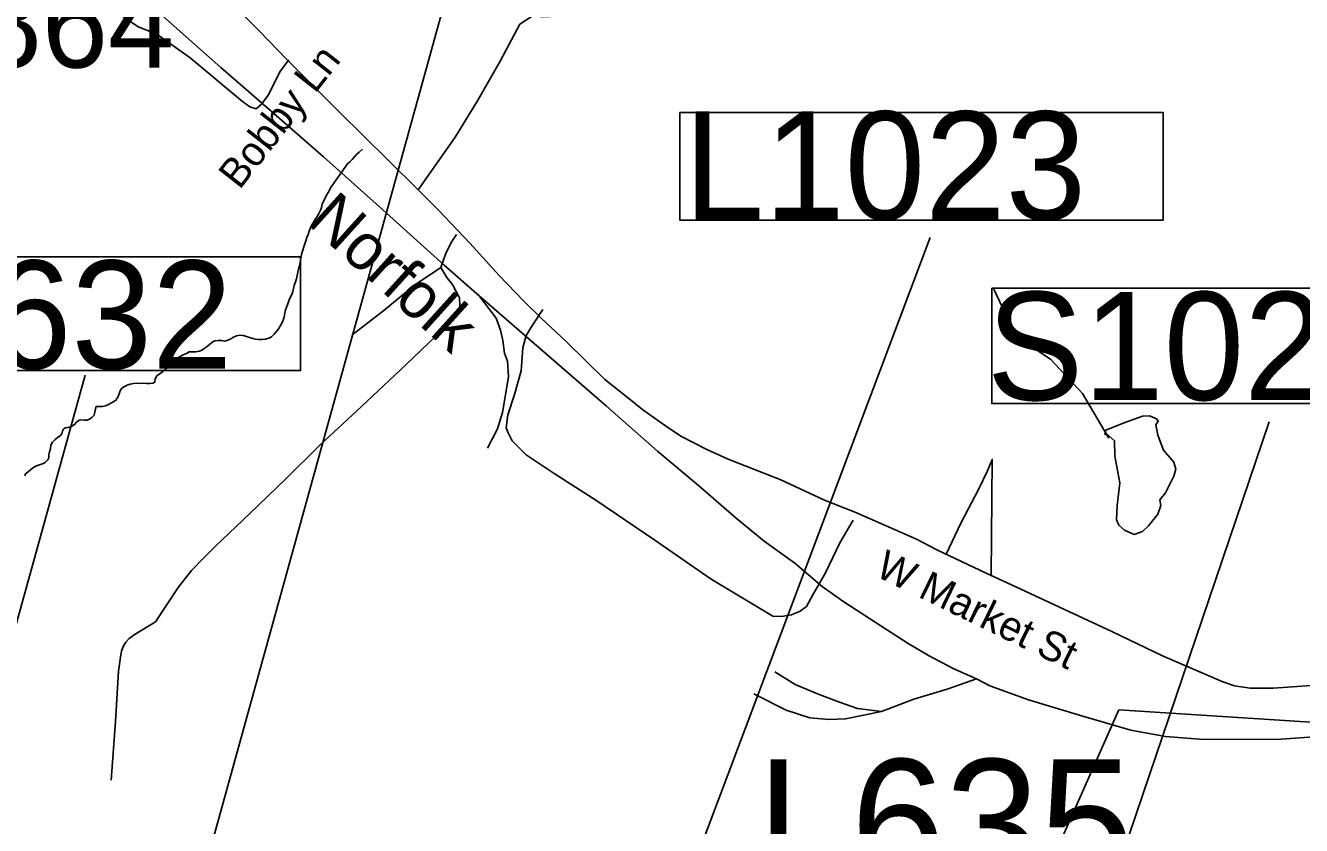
# Model space of a CAD drawing. Extents: x 1662474 to 1856135, y 779280 to 917889.
# Drawn here: x 1701530 to 1705658, y 857097 to 859687 of the extents above; entities that cross this region are included whole.
import ezdxf

# ---------------------------------------------------------------- set-up
doc = ezdxf.new("R2010")
doc.units = 0
for name, color, linetype in [('Cogo Default Point CELL', 7, 'Continuous'), ('Exist Boundary Political City Limit New', 7, 'Continuous'), ('Exist Hydrographic Creek Single Shore', 7, 'Continuous'), ('Exist Hydrographic Misc Water Feature', 7, 'Continuous'), ('Exist Hydrographic Pond Under 1500 Sq Ft', 7, 'Continuous'), ('Exist Railroad Mainline', 7, 'Continuous'), ('Exist Railroad Mainline Label', 7, 'Continuous'), ('Exist Railroad Siding', 7, 'Continuous'), ('Exist Road Non-System Type 51', 7, 'Continuous'), ('Exist Road Non-System Type 51 Label', 7, 'Continuous'), ('Exist Road Primary Interstate Structure Cantilever Sign Number Label', 7, 'Continuous'), ('Exist Road Primary Interstate Structure Ovrhead Sign CELL', 7, 'Continuous'), ('Exist Road Secondary Type 51 Attributed', 7, 'Continuous'), ('Exist Road Secondary Type 51 Label', 7, 'Continuous'), ('Map Preparation Boundary City Limit Buffer Line', 7, 'Continuous')]:
    doc.layers.add(name, color=color, linetype=linetype)

msp = doc.modelspace()

# ---------------------------------------------------------------- linework, layer by layer
at = {"layer": 'Exist Boundary Political City Limit New'}
msp.add_lwpolyline([(1705673.5, 855499.1), (1705374.4, 855503.5), (1705369.9, 855737.4), (1705487.4, 855744.1), (1705504.5, 855968.1), (1705507.4, 856016.6), (1705518.4, 856080.8), (1705449.8, 856105.2), (1705471.8, 856442.7), (1705486, 856628.6), (1705378.2, 856642.6), (1705090.5, 856665.6), (1704704.9, 856654.1), (1705067.5, 857471.2), (1705721.1, 857429.1)], dxfattribs=at)
at = {"layer": 'Exist Hydrographic Creek Single Shore'}
for points in [[(1702620.5, 859286), (1702609.2, 859276.6), (1702600.8, 859268.7), (1702594, 859261.1), (1702586.9, 859253.2), (1702579.5, 859245.8), (1702572.2, 859239), (1702516.5, 859161.1), (1702514.2, 859155.8), (1702509, 859146.1), (1702504, 859137.2), (1702499, 859127.8), (1702494, 859117.8), (1702490, 859107.8), (1702487.4, 859097), (1702484, 859088.4), (1702478.5, 859078.6), (1702473, 859068.7), (1702467, 859059.5), (1702462.5, 859050.6), (1702456.8, 859041.1), (1702452, 859031.4), (1702447.8, 859020.9), (1702444.4, 859010.1), (1702440.5, 859000.4), (1702436.8, 858989.1), (1702434.1, 858979.7), (1702430.8, 858970), (1702426.8, 858959.5), (1702424.1, 858949.8), (1702421.8, 858939.3), (1702419.8, 858928.2), (1702418.1, 858919.3), (1702416, 858908.9), (1702413.4, 858898.4), (1702411.2, 858887.9), (1702409.2, 858877.6), (1702406.4, 858867.1), (1702402.9, 858856.6), (1702399.2, 858845.3), (1702397.4, 858835.6), (1702395.2, 858825.1), (1702391.4, 858815.7), (1702386.6, 858805.7), (1702381.9, 858795.4), (1702378.2, 858785.8), (1702374.9, 858777.1), (1702371.6, 858765.8), (1702369, 858755.3), (1702366.8, 858743.8), (1702363.8, 858733.2), (1702359.6, 858723.3), (1702354.1, 858713.3), (1702348, 858704.9), (1702340.8, 858695.5), (1702333.9, 858687.6), (1702326, 858679.4), (1702317.1, 858674.5), (1702306.4, 858671.3), (1702295.9, 858669.8), (1702284.5, 858669.8), (1702274.2, 858671.3), (1702265.1, 858673.7), (1702255.1, 858676.8), (1702244.6, 858680), (1702234.1, 858683.1), (1702222.6, 858683.9), (1702212.9, 858682.1), (1702202.9, 858678.1), (1702194, 858672.9), (1702184.5, 858667.9), (1702174.6, 858665), (1702164.4, 858666.9), (1702153.6, 858667.4), (1702142, 858666.3), (1702135.5, 858663.2), (1702126.2, 858655.6), (1702117.6, 858647.7), (1702108.1, 858641.1), (1702100.2, 858635.6), (1702092.8, 858632.2), (1702080.9, 858630.6), (1702069.6, 858630.1), (1702059.9, 858630.1), (1702050.5, 858624.9), (1702040.2, 858620.4), (1702029.8, 858614.9), (1702021, 858609.6), (1702012.4, 858603.9), (1702004.2, 858596.2), (1701997.1, 858588.1), (1701990.9, 858580.2), (1701982.2, 858573.2), (1701973, 858565.3), (1701962.8, 858558.5), (1701954.6, 858552.2), (1701949.1, 858543.2), (1701948.1, 858532.2), (1701941.8, 858529.1), (1701932.4, 858527.5)], [(1701932.4, 858527.5), (1701921.9, 858527.8), (1701910.9, 858528.8), (1701900.4, 858528), (1701889, 858528.6), (1701878.8, 858528), (1701868.9, 858525.9), (1701859.1, 858522), (1701850.2, 858518.3), (1701841.8, 858512.3), (1701836.5, 858504.4), (1701833.1, 858494.2), (1701828.4, 858483.9), (1701823.4, 858475), (1701817.4, 858470.6), (1701808.2, 858464.8), (1701798.8, 858459.5), (1701788.2, 858455.6), (1701778.5, 858453.8), (1701767.2, 858453.5), (1701758.6, 858452.9), (1701756, 858446.1), (1701754.4, 858435.6), (1701751.8, 858425.9), (1701746, 858418.6), (1701737.4, 858412), (1701729.5, 858409.1), (1701719.2, 858409.1), (1701708.5, 858410.2), (1701703.2, 858409.1), (1701695.1, 858402.3), (1701687.5, 858394.4), (1701678, 858389.2), (1701668, 858385.5), (1701658.6, 858384.2), (1701653.1, 858379.8), (1701650, 858374), (1701647, 858365.3), (1701641.5, 858358.5), (1701632.9, 858352.7), (1701624.5, 858345.6), (1701617.1, 858337.5), (1701612.1, 858327.8), (1701610.9, 858317.6), (1701608, 858307.1), (1701605.6, 858297.1), (1701605, 858287.1), (1701602.1, 858280.6), (1701593, 858272.1), (1701585.1, 858267.4), (1701575.4, 858264.5), (1701565.8, 858261.9), (1701555.8, 858255.9), (1701547, 858249.1), (1701538.4, 858242.5), (1701530, 858235.7), (1701527.4, 858229.1)]]:
    msp.add_lwpolyline(points, dxfattribs=at)
at = {"layer": 'Exist Hydrographic Misc Water Feature'}
msp.add_lwpolyline([(1704662.6, 858833.4), (1704735.1, 858679.8), (1704846.7, 858606.8), (1704949.9, 858495.8), (1705034.7, 858350.9)], dxfattribs=at)
at = {"layer": 'Exist Hydrographic Pond Under 1500 Sq Ft'}
msp.add_lwpolyline([(1705081, 858399.9), (1705143.5, 858421.8), (1705166.9, 858423.3), (1705188.8, 858414), (1705195, 858406.2), (1705187.2, 858393.7), (1705193.5, 858360.9), (1705212.2, 858312.5), (1705245, 858273.5), (1705251.3, 858250.1), (1705245, 858228.2), (1705218.5, 858173.6), (1705199.7, 858151.8), (1705202.8, 858133), (1705193.5, 858104.9), (1705163.8, 858067.5), (1705143.5, 858048.7), (1705117, 858039.4), (1705085.7, 858053.4), (1705067, 858069), (1705059.2, 858086.2), (1705062.3, 858133), (1705070.1, 858206.4), (1705054.5, 858292.2), (1705052.9, 858342.2), (1705034.2, 858359.4), (1705021.7, 858364), (1705024.8, 858376.5), (1705081, 858399.9)], dxfattribs=at)
at = {"layer": 'Exist Railroad Mainline'}
for points in [[(1701935.6, 859751.5), (1702161.5, 859551), (1702316, 859417.2), (1702494.4, 859261.1), (1702664.8, 859109.4), (1702884.7, 858910.8), (1702997.6, 858811.5)], [(1702997.6, 858811.5), (1703409.8, 858454.9), (1703574.4, 858309.1), (1703707.2, 858197.6), (1703829.4, 858092.5), (1703919.3, 858017.2), (1704018.5, 857946.2), (1704107.7, 857871.1), (1704174.5, 857823.5), (1704278.4, 857755.2), (1704385.7, 857686), (1704451.3, 857647.2), (1704532.9, 857604.4), (1704606.5, 857571.7)], [(1704606.5, 857571.7), (1704650.3, 857549.2), (1704774.9, 857503.6), (1704954.5, 857449.7), (1705106, 857406), (1705217.9, 857385), (1705341.9, 857375.6), (1705592.1, 857376.9), (1705832.5, 857394.4), (1706053.1, 857424), (1706287.8, 857463.6), (1706470.4, 857517.5), (1706743.8, 857610.8), (1706992.8, 857686.2), (1707095, 857713.1), (1707227.2, 857709.6), (1707437.1, 857689.3), (1707843, 857635)]]:
    msp.add_lwpolyline(points, dxfattribs=at)
at = {"layer": 'Exist Railroad Siding'}
for points in [[(1703024.3, 858319.1), (1703056.9, 858380.9), (1703073.6, 858434.5), (1703082.2, 858484.6), (1703092.8, 858550.4), (1703089.4, 858600.5), (1703079.7, 858626.5), (1703074.1, 858666.6), (1703066.4, 858700.8), (1703053, 858738.9), (1702997.6, 858811.5)], [(1704299.4, 857466.8), (1704221.3, 857475.8), (1704163.7, 857496.4), (1704098, 857521.1), (1704020.2, 857553.9), (1703954.6, 857594.7)], [(1704299.4, 857466.8), (1704403.8, 857505.7), (1704512.2, 857538.6), (1704606.5, 857571.7)], [(1703885.9, 857523.4), (1703991.3, 857470.3), (1704067, 857445.5), (1704129, 857440.7), (1704183, 857442.2), (1704299.4, 857466.8)]]:
    msp.add_lwpolyline(points, dxfattribs=at)
at = {"layer": 'Exist Road Non-System Type 51'}
for points in [[(1702381.9, 859575.2), (1702354.4, 859539.4), (1702315.2, 859460.9), (1702293.4, 859432.2), (1702276.1, 859417), (1702256.1, 859422.8), (1702231.4, 859440.9), (1702062.4, 859581.4), (1701954.8, 859658.4), (1701894.6, 859682.2), (1701826.9, 859728.9)], [(1702800.5, 859154.4), (1702920.2, 859325.6), (1702992.6, 859442.2), (1703066, 859571.6), (1703129.7, 859690.7), (1703172.5, 859718.9), (1703201.2, 859714.2), (1703276.1, 859718.2), (1703436.7, 859721.8), (1703520.8, 859726.1), (1703607, 859732.4), (1703793.3, 859742.6), (1703883.5, 859746.8), (1704009.8, 859760.3)], [(1702873.8, 858902.8), (1702888.7, 858946.5), (1702907.4, 858984.2), (1702924.4, 859010.3)], [(1701807.5, 857243.6), (1701821.4, 857433.4), (1701830.7, 857597.3), (1701837.8, 857649.2), (1701840, 857661.1), (1701846.3, 857677), (1701854.6, 857690.8), (1701864.9, 857702.6), (1701881.1, 857714.3), (1701950, 857756.9), (1702024.3, 857867.5), (1702067.4, 857922.6), (1702106.3, 857963.9), (1702145.1, 858001.1), (1702255.3, 858106.9), (1702371.6, 858218.6), (1702481.9, 858328.5), (1702616.5, 858453.8), (1702761.4, 858588.9), (1702857.3, 858681), (1702914.5, 858737.9), (1702933, 858763.6), (1702935.4, 858781.5), (1702933.8, 858805.6), (1702912.7, 858846), (1702893.1, 858870.4), (1702873.8, 858902.8)], [(1702585.2, 858684.6), (1702688.9, 858764.5), (1702788.6, 858846.5), (1702873.8, 858902.8)], [(1703203.6, 858767.3), (1703170.2, 858716.7), (1703149.5, 858683.1), (1703138.7, 858643.3), (1703133.2, 858569.4), (1703111.6, 858491.8), (1703090.3, 858426.2), (1703085.4, 858384.3), (1703091.1, 858368.2), (1703104.6, 858341.9), (1703149.7, 858296.9), (1703240.5, 858237.1), (1703378.8, 858148.2), (1703566.3, 858020.4), (1703747.9, 857894.6), (1703947.6, 857774.5), (1703975.6, 857773.9), (1704007.7, 857779.3), (1704036, 857790.7), (1704056.3, 857806.3), (1704077.1, 857843.9), (1704118.6, 857915.1), (1704164.5, 858012.2), (1704208.1, 858085.4)], [(1704508.1, 857975.9), (1704556.1, 858076.3), (1704614.4, 858187.2), (1704641.5, 858242.7), (1704657.7, 858282.4), (1704653.9, 857906.7)]]:
    msp.add_lwpolyline(points, dxfattribs=at)
at = {"layer": 'Exist Road Primary Interstate Structure Cantilever Sign Number Label'}
for p, q in [((1701713.8, 855525.5), (1702953.2, 860004)), ((1703013.5, 855165.2), (1704456.6, 859000.3))]:
    msp.add_line(p, q, dxfattribs=at)
msp.add_lwpolyline([(1703647.3, 859405.4), (1705210.2, 859405.4), (1705210.2, 859056.5), (1703647.3, 859056.5)], close=True, dxfattribs=at)
at = {"layer": 'Exist Road Primary Interstate Structure Ovrhead Sign CELL'}
for p, q in [((1700994.3, 855924.2), (1701722.5, 858555.3)), ((1704234.2, 854512.7), (1705553.9, 858403.6))]:
    msp.add_line(p, q, dxfattribs=at)
for points in [[(1701122.3, 858938.2), (1702420.1, 858938.2), (1702420.1, 858569.6), (1701122.3, 858569.6)], [(1704656.2, 858836.9), (1706236.2, 858836.9), (1706236.2, 858462.7), (1704656.2, 858462.7)]]:
    msp.add_lwpolyline(points, close=True, dxfattribs=at)
at = {"layer": 'Exist Road Secondary Type 51 Attributed'}
msp.add_lwpolyline([(1705753.3, 857554.3), (1705566.5, 857542.1), (1705492.1, 857541.5), (1705441.3, 857549.7), (1705404.1, 857562.4), (1705208.1, 857646.5), (1705044.6, 857724.7), (1704734.3, 857869.4), (1704637.8, 857914.2), (1704478.5, 857990), (1704412.9, 858024.5), (1704216.4, 858110.7), (1704114.7, 858150.3), (1703973.3, 858215.8), (1703803.3, 858283.3), (1703734.3, 858314.4), (1703649.8, 858357.5), (1703600.2, 858390.5), (1703527.7, 858442.3), (1703476.4, 858483.6), (1703403.9, 858540.8), (1703279.8, 858663.2), (1703198.8, 858739), (1703141.9, 858794.2), (1703062.6, 858876.9), (1702967.7, 858982.1), (1702866, 859088.9), (1702800.5, 859154.4), (1702703.7, 859250.8), (1702545.8, 859405.6), (1702376.9, 859575.7), (1702286, 859669.6), (1702191.1, 859764.8)], dxfattribs=at)
at = {"layer": 'Map Preparation Boundary City Limit Buffer Line'}
msp.add_lwpolyline([(1705673.5, 855499.1), (1705374.4, 855503.5), (1705369.9, 855737.4), (1705487.4, 855744.1), (1705504.5, 855968.1), (1705507.4, 856016.6), (1705518.4, 856080.8), (1705449.8, 856105.2), (1705471.8, 856442.7), (1705486, 856628.6), (1705378.2, 856642.6), (1705090.5, 856665.6), (1704704.9, 856654.1), (1705067.5, 857471.2), (1705721.1, 857429.1)], dxfattribs=at)

# ---------------------------------------------------------------- texts
at = {"layer": 'Cogo Default Point CELL'}
msp.add_text('1864', height=288, dxfattribs=at).set_placement((1701154.4, 859550.3))
at = {"layer": 'Exist Railroad Mainline Label'}
msp.add_text('Norfolk', height=150, rotation=317.9139, dxfattribs=at).set_placement((1702437.2, 859046.5))
at = {"layer": 'Exist Road Non-System Type 51 Label'}
msp.add_text('Bobby Ln', height=95, rotation=51.8755, dxfattribs=at).set_placement((1702222.3, 859152.4))
at = {"layer": 'Exist Road Primary Interstate Structure Cantilever Sign Number Label'}
for s, height, p in [('L1023', 350, (1703659.8, 859058.5)), ('L635', 410.1, (1703895.3, 856901.9))]:
    msp.add_text(s, height=height, dxfattribs=at).set_placement(p)
at = {"layer": 'Exist Road Primary Interstate Structure Ovrhead Sign CELL'}
for s, p in [('S632', (1701106.2, 858575.7)), ('S1025', (1704640.1, 858474.3))]:
    msp.add_text(s, height=350, dxfattribs=at).set_placement(p)
at = {"layer": 'Exist Road Secondary Type 51 Label'}
msp.add_text('W Market St', height=95, rotation=334.0225, dxfattribs=at).set_placement((1704274.7, 857906.8))

doc.saveas('drawing.dxf')
